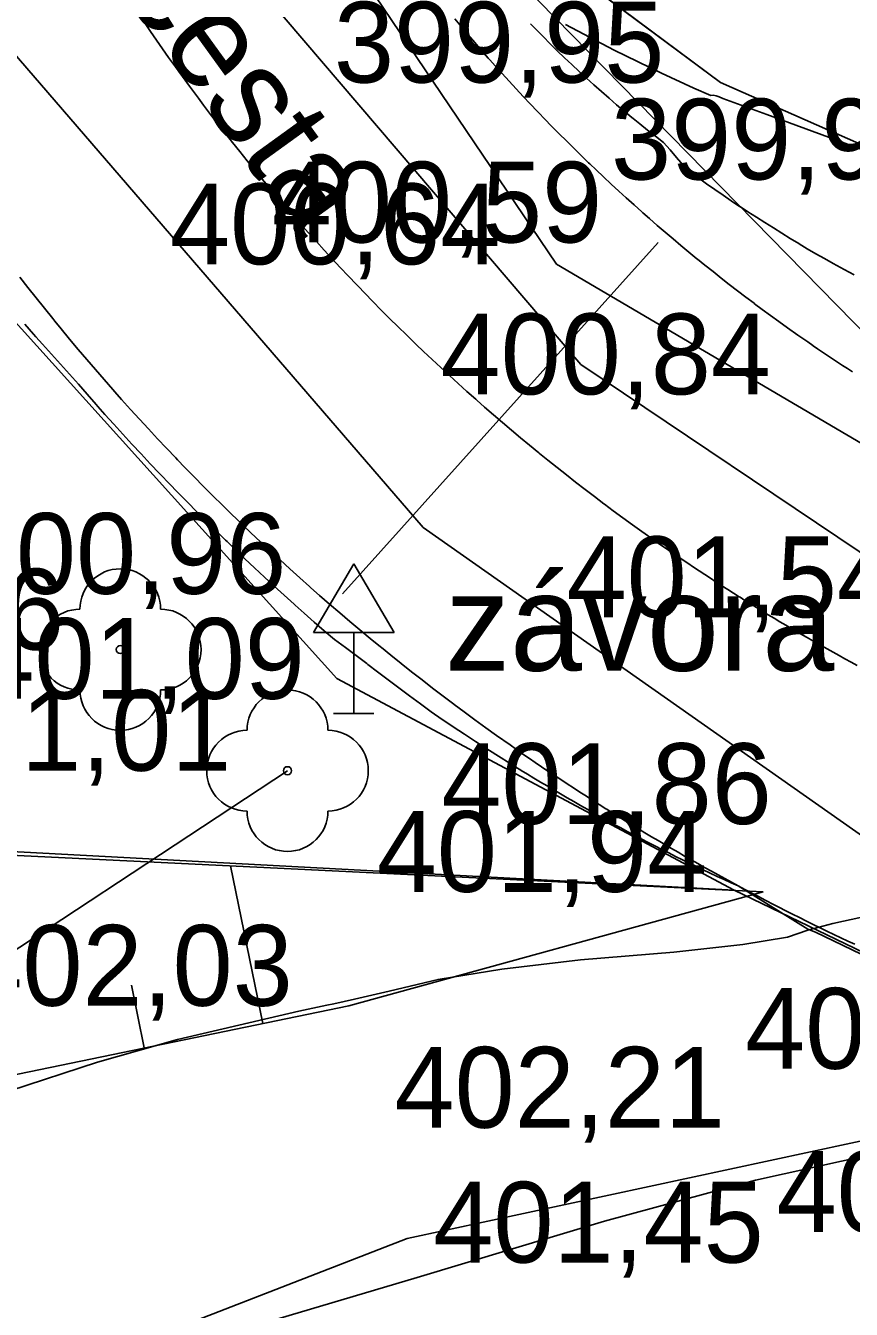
# Model space of a CAD drawing. Extents: x -574342 to -507939, y -1144044 to -1123894.
# Drawn here: x -508411.24 to -508401.02, y -1143328.74 to -1143312.85 of the extents above; entities that cross this region are included whole.
import ezdxf

# ---------------------------------------------------------------- set-up
doc = ezdxf.new("R2010")
doc.units = 0
for name, color, linetype in [('01_PARCELY_NAVRH_PC', 7, 'Continuous'), ('01_PARCELY_NAVRH_VHO', 7, 'Continuous'), ('01_PARCELY_NAVRH_ŽP', 7, 'Continuous'), ('1000', 7, 'Continuous'), ('15', 7, 'Continuous'), ('21', 7, 'Continuous'), ('37', 7, 'Continuous'), ('52', 7, 'Continuous'), ('53', 7, 'Continuous'), ('54', 7, 'Continuous'), ('55', 7, 'Continuous'), ('60', 7, 'Continuous'), ('61', 7, 'Continuous'), ('Level 255', 7, 'Continuous'), ('VRST HL', 7, 'Continuous'), ('VRST VEDL', 7, 'Continuous')]:
    doc.layers.add(name, color=color, linetype=linetype)

msp = doc.modelspace()

# ---------------------------------------------------------------- linework, layer by layer
at = {"layer": '01_PARCELY_NAVRH_PC'}
msp.add_lwpolyline([(-508414.34, -1143296.2), (-508410.3, -1143304.94), (-508406.96, -1143310.33), (-508402.64, -1143313.55), (-508394.5, -1143317.14), (-508397.53, -1143325.93), (-508402.47, -1143323.55), (-508407.39, -1143320.93), (-508414.82, -1143312.69)], dxfattribs=at)
at = {"layer": '01_PARCELY_NAVRH_VHO'}
msp.add_lwpolyline([(-508425.23, -1143400.39), (-508448.26, -1143343.08), (-508432.21, -1143324.29), (-508414.59, -1143317.71), (-508412.73, -1143323), (-508402.47, -1143323.55), (-508397.53, -1143325.93), (-508388.37, -1143325.84), (-508380.92, -1143326.77), (-508370.86, -1143331.67), (-508363.15, -1143337.53), (-508357.56, -1143346.15), (-508348.55, -1143381.54)], dxfattribs=at)
at = {"layer": '01_PARCELY_NAVRH_ŽP'}
msp.add_lwpolyline([(-508338.96, -1143386.69), (-508345.08, -1143368.8), (-508351.18, -1143342.58), (-508355.53, -1143335.68), (-508361.58, -1143328.14), (-508368.91, -1143322.84), (-508376.72, -1143318.72), (-508388.31, -1143315.9), (-508393.87, -1143311.09), (-508396.73, -1143306.67), (-508414.23, -1143256.72), (-508419.24, -1143259.91), (-508420.08, -1143265.35), (-508416.18, -1143288.91), (-508414.34, -1143296.2), (-508410.3, -1143304.94), (-508406.96, -1143310.33), (-508402.64, -1143313.55), (-508394.5, -1143317.14), (-508377.05, -1143323.29), (-508363.05, -1143330.55), (-508352.96, -1143343.32), (-508344.87, -1143376.79)], dxfattribs=at)
msp.add_lwpolyline([(-508436.6, -1143259.34), (-508429.75, -1143260.04), (-508426.41, -1143265.09), (-508422.28, -1143289.33), (-508418.17, -1143303.49), (-508414.82, -1143312.69), (-508407.39, -1143320.93), (-508402.47, -1143323.55), (-508412.73, -1143323), (-508414.59, -1143317.71), (-508420.1, -1143305.91), (-508426.78, -1143287.77), (-508433.97, -1143265.8)], close=True, dxfattribs=at)
at = {"layer": '1000'}
for points in [[(-508405.93, -1143312.762), (-508405.848, -1143312.86), (-508405.765, -1143312.958), (-508405.682, -1143313.055), (-508405.598, -1143313.152), (-508405.514, -1143313.248), (-508405.495, -1143313.269), (-508405.429, -1143313.344), (-508405.343, -1143313.439), (-508405.257, -1143313.534), (-508405.17, -1143313.628), (-508405.083, -1143313.722), (-508404.995, -1143313.815), (-508404.907, -1143313.908), (-508404.89, -1143313.925), (-508404.818, -1143314), (-508404.729, -1143314.092), (-508404.639, -1143314.183), (-508404.548, -1143314.273), (-508404.457, -1143314.364), (-508404.366, -1143314.453), (-508404.273, -1143314.542), (-508404.259, -1143314.556), (-508404.181, -1143314.631), (-508404.088, -1143314.719), (-508403.994, -1143314.806), (-508403.9, -1143314.893), (-508403.806, -1143314.979), (-508403.71, -1143315.065), (-508403.615, -1143315.15), (-508403.603, -1143315.161), (-508403.519, -1143315.235), (-508403.422, -1143315.319), (-508403.325, -1143315.402), (-508403.227, -1143315.485), (-508403.129, -1143315.568), (-508403.031, -1143315.65), (-508402.932, -1143315.731), (-508402.923, -1143315.738), (-508402.832, -1143315.811), (-508402.732, -1143315.891), (-508402.632, -1143315.971), (-508402.531, -1143316.05), (-508402.43, -1143316.128), (-508402.328, -1143316.206), (-508402.225, -1143316.283), (-508402.219, -1143316.288), (-508402.123, -1143316.359), (-508402.02, -1143316.435), (-508401.916, -1143316.51), (-508401.812, -1143316.585), (-508401.681, -1143316.678), (-508401.621, -1143316.72), (-508401.56, -1143316.762), (-508401.499, -1143316.804), (-508401.494, -1143316.808), (-508401.438, -1143316.846), (-508401.377, -1143316.888), (-508401.316, -1143316.929), (-508401.254, -1143316.97), (-508401.192, -1143317.011), (-508401.131, -1143317.052), (-508401.069, -1143317.092), (-508401.007, -1143317.133)], [(-508404.99, -1143312.822), (-508404.923, -1143312.892), (-508404.836, -1143312.981), (-508404.748, -1143313.069), (-508404.66, -1143313.156), (-508404.571, -1143313.242), (-508404.481, -1143313.328), (-508404.39, -1143313.413), (-508404.373, -1143313.428), (-508404.299, -1143313.497), (-508404.207, -1143313.58), (-508404.114, -1143313.662), (-508404.02, -1143313.744), (-508403.926, -1143313.824), (-508403.831, -1143313.904), (-508403.736, -1143313.983), (-508403.721, -1143313.995), (-508403.64, -1143314.061), (-508403.543, -1143314.138), (-508403.445, -1143314.215), (-508403.347, -1143314.29), (-508403.263, -1143314.381), (-508403.183, -1143314.477), (-508403.102, -1143314.572), (-508403.092, -1143314.583), (-508403.013, -1143314.657), (-508402.913, -1143314.73), (-508402.812, -1143314.803), (-508402.711, -1143314.874), (-508402.609, -1143314.945), (-508402.507, -1143315.014), (-508402.403, -1143315.083), (-508402.394, -1143315.089), (-508402.3, -1143315.15), (-508402.195, -1143315.217), (-508402.09, -1143315.282), (-508401.985, -1143315.348), (-508401.881, -1143315.414), (-508401.777, -1143315.479), (-508401.671, -1143315.543), (-508401.665, -1143315.547), (-508401.566, -1143315.607), (-508401.459, -1143315.669), (-508401.352, -1143315.73), (-508401.245, -1143315.79), (-508401.11, -1143315.864), (-508401.047, -1143315.898), (-508400.984, -1143315.931)], [(-508411.314, -1143315.958), (-508411.213, -1143316.087), (-508411.111, -1143316.217), (-508411.009, -1143316.345), (-508410.905, -1143316.473), (-508410.88, -1143316.504), (-508410.801, -1143316.6), (-508410.697, -1143316.727), (-508410.591, -1143316.853), (-508410.485, -1143316.978), (-508410.378, -1143317.103), (-508410.27, -1143317.227), (-508410.162, -1143317.351), (-508410.138, -1143317.377), (-508410.053, -1143317.473), (-508409.943, -1143317.596), (-508409.833, -1143317.717), (-508409.721, -1143317.838), (-508409.609, -1143317.959), (-508409.497, -1143318.078), (-508409.384, -1143318.197), (-508409.362, -1143318.219), (-508409.269, -1143318.316), (-508409.155, -1143318.433), (-508409.039, -1143318.55), (-508408.923, -1143318.666), (-508408.806, -1143318.782), (-508408.689, -1143318.897), (-508408.571, -1143319.011), (-508408.553, -1143319.029), (-508408.452, -1143319.125), (-508408.333, -1143319.238), (-508408.213, -1143319.35), (-508408.092, -1143319.461), (-508407.97, -1143319.572), (-508407.848, -1143319.682), (-508407.726, -1143319.791), (-508407.71, -1143319.805), (-508407.602, -1143319.9), (-508407.478, -1143320.008), (-508407.354, -1143320.115), (-508407.229, -1143320.221), (-508407.103, -1143320.327), (-508406.976, -1143320.432), (-508406.849, -1143320.536), (-508406.837, -1143320.546), (-508406.722, -1143320.64), (-508406.593, -1143320.742), (-508406.464, -1143320.844), (-508406.335, -1143320.946), (-508406.205, -1143321.046), (-508406.074, -1143321.146), (-508405.943, -1143321.245), (-508405.935, -1143321.251), (-508405.811, -1143321.343), (-508405.679, -1143321.44), (-508405.546, -1143321.537), (-508405.412, -1143321.633), (-508405.245, -1143321.751), (-508405.167, -1143321.806), (-508405.089, -1143321.86), (-508405.011, -1143321.914), (-508405.005, -1143321.918), (-508404.933, -1143321.967), (-508404.854, -1143322.021), (-508404.776, -1143322.074), (-508404.697, -1143322.127), (-508404.618, -1143322.179), (-508404.538, -1143322.231), (-508404.459, -1143322.283), (-508404.38, -1143322.335), (-508404.3, -1143322.387), (-508404.22, -1143322.438), (-508404.14, -1143322.489), (-508404.06, -1143322.54), (-508404.048, -1143322.547), (-508403.979, -1143322.59), (-508403.899, -1143322.64), (-508403.818, -1143322.69), (-508403.737, -1143322.74), (-508403.656, -1143322.789), (-508403.575, -1143322.838), (-508403.493, -1143322.887), (-508403.412, -1143322.935), (-508403.33, -1143322.983), (-508403.248, -1143323.031), (-508403.166, -1143323.079), (-508403.084, -1143323.126), (-508403.066, -1143323.137), (-508403.001, -1143323.173), (-508402.919, -1143323.22), (-508402.836, -1143323.267), (-508402.753, -1143323.313), (-508402.67, -1143323.359), (-508402.587, -1143323.405), (-508402.504, -1143323.45), (-508402.42, -1143323.495), (-508402.337, -1143323.54), (-508402.253, -1143323.585), (-508402.169, -1143323.629), (-508402.085, -1143323.673), (-508402.061, -1143323.686), (-508402.001, -1143323.717), (-508401.916, -1143323.76), (-508401.832, -1143323.803), (-508401.747, -1143323.846), (-508401.662, -1143323.889), (-508401.577, -1143323.931), (-508401.492, -1143323.973), (-508401.407, -1143324.015), (-508401.322, -1143324.056), (-508401.236, -1143324.098), (-508401.151, -1143324.138), (-508401.065, -1143324.179), (-508401.035, -1143324.193), (-508400.979, -1143324.219)], [(-508411.252, -1143316.54), (-508411.143, -1143316.666), (-508411.115, -1143316.697), (-508411.033, -1143316.79), (-508410.922, -1143316.914), (-508410.811, -1143317.038), (-508410.699, -1143317.16), (-508410.589, -1143317.284), (-508410.48, -1143317.409), (-508410.37, -1143317.534), (-508410.346, -1143317.561), (-508410.26, -1143317.658), (-508410.149, -1143317.781), (-508410.037, -1143317.904), (-508409.925, -1143318.026), (-508409.812, -1143318.148), (-508409.698, -1143318.269), (-508409.584, -1143318.389), (-508409.563, -1143318.412), (-508409.469, -1143318.509), (-508409.353, -1143318.628), (-508409.237, -1143318.747), (-508409.121, -1143318.865), (-508409.003, -1143318.982), (-508408.885, -1143319.098), (-508408.766, -1143319.214), (-508408.748, -1143319.232), (-508408.647, -1143319.33), (-508408.527, -1143319.445), (-508408.407, -1143319.559), (-508408.285, -1143319.672), (-508408.164, -1143319.785), (-508408.041, -1143319.897), (-508407.918, -1143320.009), (-508407.903, -1143320.022), (-508407.795, -1143320.12), (-508407.671, -1143320.23), (-508407.546, -1143320.339), (-508407.417, -1143320.444), (-508407.283, -1143320.543), (-508407.15, -1143320.642), (-508407.019, -1143320.744), (-508407.006, -1143320.753), (-508406.887, -1143320.845), (-508406.755, -1143320.945), (-508406.622, -1143321.044), (-508406.489, -1143321.143), (-508406.355, -1143321.241), (-508406.221, -1143321.339), (-508406.086, -1143321.435), (-508406.078, -1143321.441), (-508405.948, -1143321.528), (-508405.81, -1143321.619), (-508405.671, -1143321.709), (-508405.531, -1143321.799), (-508405.356, -1143321.91), (-508405.275, -1143321.961), (-508405.194, -1143322.012), (-508405.113, -1143322.062), (-508405.106, -1143322.066), (-508405.031, -1143322.112), (-508404.949, -1143322.161), (-508404.867, -1143322.21), (-508404.785, -1143322.259), (-508404.703, -1143322.308), (-508404.62, -1143322.356), (-508404.538, -1143322.404), (-508404.455, -1143322.452), (-508404.373, -1143322.5), (-508404.29, -1143322.547), (-508404.207, -1143322.595), (-508404.124, -1143322.641), (-508404.111, -1143322.648), (-508404.04, -1143322.688), (-508403.957, -1143322.734), (-508403.873, -1143322.779), (-508403.789, -1143322.825), (-508403.705, -1143322.87), (-508403.621, -1143322.914), (-508403.536, -1143322.958), (-508403.451, -1143323.002), (-508403.366, -1143323.045), (-508403.281, -1143323.088), (-508403.196, -1143323.131), (-508403.111, -1143323.173), (-508403.092, -1143323.182), (-508403.025, -1143323.215), (-508402.939, -1143323.256), (-508402.853, -1143323.297), (-508402.767, -1143323.338), (-508402.681, -1143323.378), (-508402.594, -1143323.418), (-508402.508, -1143323.457), (-508402.421, -1143323.496), (-508401.557, -1143324.031), (-508401.463, -1143324.071), (-508400.22, -1143324.668)]]:
    msp.add_lwpolyline(points, dxfattribs=at)
at = {"layer": '21'}
msp.add_lwpolyline([(-508410.217, -1143312.129), (-508409.697, -1143312.916), (-508409.472, -1143313.238), (-508409.387, -1143313.357), (-508409.301, -1143313.476), (-508409.215, -1143313.594), (-508409.128, -1143313.711), (-508409.103, -1143313.744), (-508409.04, -1143313.828), (-508408.952, -1143313.944), (-508408.862, -1143314.06), (-508408.773, -1143314.175), (-508408.682, -1143314.29), (-508408.591, -1143314.405), (-508408.499, -1143314.518), (-508408.476, -1143314.546), (-508408.407, -1143314.632), (-508408.313, -1143314.744), (-508408.22, -1143314.856), (-508408.125, -1143314.968), (-508408.03, -1143315.079), (-508407.934, -1143315.189), (-508407.838, -1143315.299), (-508407.817, -1143315.323), (-508407.741, -1143315.409), (-508407.643, -1143315.517), (-508407.545, -1143315.626), (-508407.446, -1143315.733), (-508407.346, -1143315.84), (-508407.246, -1143315.947), (-508407.145, -1143316.052), (-508407.126, -1143316.072), (-508407.044, -1143316.158), (-508406.942, -1143316.262), (-508406.839, -1143316.367), (-508406.736, -1143316.47), (-508406.632, -1143316.573), (-508406.527, -1143316.675), (-508406.422, -1143316.777), (-508406.406, -1143316.792), (-508406.317, -1143316.878), (-508406.21, -1143316.978), (-508406.103, -1143317.078), (-508405.996, -1143317.177), (-508405.888, -1143317.276), (-508405.779, -1143317.374), (-508405.67, -1143317.471), (-508405.657, -1143317.483), (-508405.561, -1143317.567), (-508405.45, -1143317.663), (-508405.339, -1143317.759), (-508405.228, -1143317.853), (-508405.116, -1143317.947), (-508405.004, -1143318.041), (-508404.89, -1143318.133), (-508404.88, -1143318.142), (-508404.777, -1143318.226), (-508404.663, -1143318.317), (-508404.548, -1143318.408), (-508404.433, -1143318.498), (-508404.317, -1143318.587), (-508404.201, -1143318.676), (-508404.084, -1143318.764), (-508404.077, -1143318.769), (-508403.967, -1143318.851), (-508403.849, -1143318.938), (-508403.731, -1143319.024), (-508403.612, -1143319.109), (-508403.463, -1143319.214), (-508403.394, -1143319.263), (-508403.324, -1143319.311), (-508403.255, -1143319.359), (-508403.249, -1143319.363), (-508403.185, -1143319.407), (-508403.115, -1143319.454), (-508403.046, -1143319.501), (-508402.975, -1143319.548), (-508402.905, -1143319.595), (-508402.835, -1143319.642), (-508402.764, -1143319.688), (-508402.693, -1143319.734), (-508402.622, -1143319.78), (-508402.551, -1143319.825), (-508402.48, -1143319.871), (-508402.409, -1143319.916), (-508402.398, -1143319.923), (-508402.337, -1143319.961), (-508402.265, -1143320.005), (-508402.194, -1143320.05), (-508402.122, -1143320.094), (-508402.049, -1143320.138), (-508401.977, -1143320.181), (-508401.905, -1143320.225), (-508401.832, -1143320.268), (-508401.759, -1143320.311), (-508401.687, -1143320.353), (-508401.614, -1143320.396), (-508401.54, -1143320.438), (-508401.525, -1143320.447), (-508401.467, -1143320.48), (-508401.394, -1143320.521), (-508401.32, -1143320.563), (-508401.246, -1143320.604), (-508401.173, -1143320.645), (-508401.099, -1143320.686), (-508401.024, -1143320.726), (-508400.95, -1143320.766)], dxfattribs=at)
at = {"layer": '37'}
msp.add_lwpolyline([(-508408.82, -1143311.83), (-508404.37, -1143317.04), (-508398.21, -1143321.18), (-508393.66, -1143322.44), (-508393.79, -1143324.58), (-508400.56, -1143323.11), (-508406.32, -1143319.06), (-508411.41, -1143313.16), (-508415.31, -1143305.9), (-508419.33, -1143292.88), (-508424.96, -1143264.72), (-508428.49, -1143248.11), (-508430.27, -1143242.09), (-508442.28, -1143211.48), (-508455.59, -1143171.17), (-508460.82, -1143160.05), (-508470.5, -1143142.85)], dxfattribs=at)
msp.add_lwpolyline([(-508408.82, -1143311.83), (-508404.37, -1143317.04), (-508398.21, -1143321.18), (-508393.66, -1143322.44), (-508393.79, -1143324.58), (-508400.56, -1143323.11), (-508406.32, -1143319.06), (-508411.41, -1143313.16), (-508415.31, -1143305.9), (-508419.33, -1143292.88), (-508424.96, -1143264.72), (-508428.49, -1143248.11), (-508430.27, -1143242.09), (-508442.28, -1143211.48), (-508455.59, -1143171.17), (-508460.82, -1143160.05), (-508470.5, -1143142.85)], dxfattribs=at)
at = {"layer": '52'}
for p, q in [((-508407.68, -1143320.36), (-508407.18, -1143319.51)), ((-508407.18, -1143319.51), (-508406.68, -1143320.36)), ((-508407.68, -1143320.36), (-508406.68, -1143320.36)), ((-508407.18, -1143321.36), (-508407.18, -1143320.36)), ((-508407.43, -1143321.36), (-508406.93, -1143321.36))]:
    msp.add_line(p, q, dxfattribs=at)
at = {"layer": '53'}
msp.add_line((-508407.32, -1143319.88), (-508403.41, -1143315.53), dxfattribs=at)
msp.add_line((-508407.32, -1143319.88), (-508403.41, -1143315.53), dxfattribs=at)
at = {"layer": '54'}
for centre in [(-508410.07, -1143320.57), (-508408, -1143322.07)]:
    msp.add_circle(centre, 0.05, dxfattribs=at)
for centre, start, end in [((-508410.07, -1143320.07), 0, 180), ((-508410.57, -1143320.57), 90, 270), ((-508409.57, -1143320.57), 270, 90), ((-508410.07, -1143321.07), 180, 0), ((-508408, -1143321.57), 0, 180), ((-508408.5, -1143322.07), 90, 270), ((-508407.5, -1143322.07), 270, 90), ((-508408, -1143322.57), 180, 0)]:
    msp.add_arc(centre, 0.5, start, end, dxfattribs=at)
at = {"layer": '55'}
for points in [[(-508408, -1143322.07), (-508412.54, -1143325.06), (-508424.05, -1143297.62), (-508436.1, -1143264.37)], [(-508408, -1143322.07), (-508412.54, -1143325.06), (-508424.05, -1143297.62), (-508436.1, -1143264.37)], [(-508399.15, -1143318.4), (-508408.17, -1143309.19), (-508414.22, -1143295.92)], [(-508399.15, -1143318.4), (-508408.17, -1143309.19), (-508414.22, -1143295.92)]]:
    msp.add_lwpolyline(points, dxfattribs=at)
at = {"layer": '60'}
msp.add_line((-508402.11, -1143323.57), (-508412.75, -1143323.05), dxfattribs=at)
msp.add_line((-508402.11, -1143323.57), (-508412.75, -1143323.05), dxfattribs=at)
for points in [[(-508409.76, -1143308.26), (-508402.64, -1143313.55), (-508394.5, -1143317.14), (-508378.66, -1143319), (-508370.76, -1143321.98), (-508364.58, -1143327.7), (-508357.83, -1143334.71), (-508355.73, -1143339.75)], [(-508355.73, -1143339.75), (-508359.33, -1143335.96), (-508366.15, -1143330.14), (-508372.96, -1143325.89), (-508380.12, -1143322.64), (-508395.65, -1143321.1), (-508404.67, -1143315.8), (-508409.76, -1143308.26)], [(-508409.76, -1143308.26), (-508402.64, -1143313.55), (-508394.5, -1143317.14), (-508378.66, -1143319), (-508370.76, -1143321.98), (-508364.58, -1143327.7), (-508357.83, -1143334.71), (-508355.73, -1143339.75)], [(-508355.73, -1143339.75), (-508359.33, -1143335.96), (-508366.15, -1143330.14), (-508372.96, -1143325.89), (-508380.12, -1143322.64), (-508395.65, -1143321.1), (-508404.67, -1143315.8), (-508409.76, -1143308.26)], [(-508414.26, -1143326.43), (-508407.24, -1143324.98), (-508402.11, -1143323.57)], [(-508414.26, -1143326.43), (-508407.24, -1143324.98), (-508402.11, -1143323.57)], [(-508412.93, -1143330.35), (-508406.52, -1143327.86), (-508397.53, -1143325.93), (-508388.37, -1143325.84)], [(-508412.93, -1143330.35), (-508406.52, -1143327.86), (-508397.53, -1143325.93), (-508388.37, -1143325.84)]]:
    msp.add_lwpolyline(points, dxfattribs=at)
at = {"layer": '61'}
for p, q in [((-508408.304, -1143325.2), (-508408.707, -1143323.248)), ((-508408.304, -1143325.2), (-508408.707, -1143323.248)), ((-508409.773, -1143325.503), (-508409.933, -1143324.727)), ((-508409.773, -1143325.503), (-508409.933, -1143324.727))]:
    msp.add_line(p, q, dxfattribs=at)
at = {"layer": 'VRST HL'}
msp.add_lwpolyline([(-508404.557, -1143312.83), (-508403.956, -1143313.15), (-508403.371, -1143313.432), (-508402.972, -1143313.618), (-508402.758, -1143313.71), (-508402.729, -1143313.707), (-508402.695, -1143313.713), (-508402.655, -1143313.725), (-508402.611, -1143313.746), (-508402.067, -1143313.947), (-508401.024, -1143314.328), (-508399.482, -1143314.889)], dxfattribs=at)
at = {"layer": 'VRST VEDL'}
for points in [[(-508400.889, -1143323.884), (-508401.251, -1143323.962), (-508401.557, -1143324.044), (-508401.809, -1143324.131), (-508402.363, -1143324.222), (-508403.217, -1143324.316), (-508404.374, -1143324.413), (-508405.346, -1143324.526), (-508406.135, -1143324.654), (-508406.741, -1143324.799), (-508407.172, -1143324.9), (-508407.428, -1143324.957), (-508407.511, -1143324.971), (-508407.861, -1143325.049), (-508408.478, -1143325.191), (-508409.363, -1143325.396), (-508410.35, -1143325.677), (-508411.439, -1143326.035)], [(-508390.566, -1143326.226), (-508392.552, -1143326.288), (-508394.985, -1143326.365), (-508396.767, -1143326.43), (-508397.896, -1143326.484), (-508398.374, -1143326.527), (-508399.016, -1143326.598), (-508399.821, -1143326.697), (-508400.789, -1143326.824), (-508402.207, -1143327.141), (-508404.076, -1143327.649), (-508406.394, -1143328.346), (-508408.245, -1143328.894), (-508409.628, -1143329.293), (-508410.545, -1143329.543), (-508411.319, -1143329.772)]]:
    msp.add_lwpolyline(points, dxfattribs=at)

# ---------------------------------------------------------------- texts
at = {"layer": '15'}
msp.add_text('asfaltová cesta', height=1.2, rotation=305.8449, dxfattribs=at).set_placement((-508414.093, -1143306.831))
msp.add_text('asfaltová cesta', height=1.2, rotation=305.8449, dxfattribs=at).set_placement((-508414.093, -1143306.831))
msp.add_text('závora', height=1.2, dxfattribs=at).set_placement((-508406.048, -1143320.832))
msp.add_text('závora', height=1.2, dxfattribs=at).set_placement((-508406.048, -1143320.832))
at = {"layer": 'Level 255'}
for s, p in [('399,95', (-508407.425, -1143313.55)), ('399,93', (-508403.995, -1143314.75)), ('400,59', (-508408.195, -1143315.53)), ('400,64', (-508409.455, -1143315.8)), ('400,84', (-508406.105, -1143317.41)), ('400,96', (-508412.105, -1143319.88)), ('401,54', (-508404.545, -1143320.17)), ('400,76', (-508414.855, -1143320.57)), ('401,09', (-508411.875, -1143321.18)), ('401,01', (-508412.785, -1143322.07)), ('401,86', (-508406.095, -1143322.73)), ('401,94', (-508406.895, -1143323.57)), ('402,03', (-508412.025, -1143324.98)), ('402,28', (-508402.335, -1143325.76)), ('402,21', (-508406.675, -1143326.49)), ('401,45', (-508401.945, -1143327.78)), ('401,45', (-508406.195, -1143328.16))]:
    msp.add_text(s, height=1, dxfattribs=at).set_placement(p)

doc.saveas('drawing.dxf')
